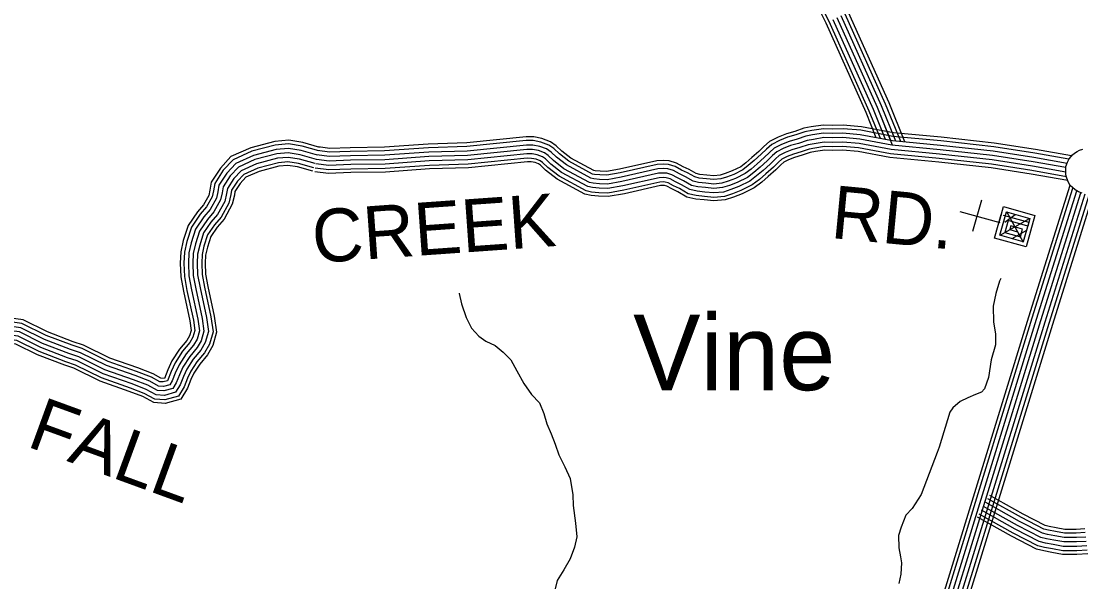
# Model space of a CAD drawing. Extents: x 1788175 to 1969470, y 584502 to 738744.
# Drawn here: x 1855547 to 1862951, y 616112 to 620035 of the extents above; entities that cross this region are included whole.
import ezdxf

# ---------------------------------------------------------------- set-up
doc = ezdxf.new("R2010")
doc.units = 0
for name, color, linetype in [('DESIGN - ROW - Right-of-Way and Easement Labels', 7, 'Continuous'), ('DESIGN - TRANSPORTATION - Text', 7, 'Continuous'), ('DESIGN - UTILITIES - Cable (Underground) with Text', 7, 'Continuous'), ('SURVEY - CENTERLINE - Preliminary Text', 7, 'Continuous'), ('SURVEY - TRANSPORTATION - Roads', 7, 'Continuous'), ('SURVEY - VEGETATION - Features with Text', 7, 'Continuous')]:
    doc.layers.add(name, color=color, linetype=linetype)

msp = doc.modelspace()

# ---------------------------------------------------------------- linework, layer by layer
at = {"layer": 'DESIGN - TRANSPORTATION - Text'}
for points in [[(1862392.2, 618233.3), (1862382.5, 618214.7), (1862356.4, 618128.7), (1862338.3, 618040.7), (1862340.2, 617928.6), (1862354.1, 617848.5), (1862354.1, 617770.5), (1862324, 617666.4), (1862305.9, 617542.4), (1862277.8, 617462.3), (1862257.8, 617440.3), (1862215.8, 617422.3), (1862161.8, 617400.3), (1862107.8, 617374.3), (1862055.8, 617330.3), (1862035.1, 617300.4)], [(1858607.3, 618131.1), (1858607.6, 618128.7), (1858623.6, 618056.7), (1858655.5, 617960.6), (1858693.4, 617886.6), (1858745.3, 617830.5), (1858793.2, 617796.5), (1858859.2, 617766.5), (1858915.1, 617718.4), (1858967, 617666.4), (1859010.9, 617588.4), (1859058.8, 617500.3), (1859112.7, 617422.2), (1859168.7, 617364.2), (1859198.6, 617290.2), (1859218.5, 617218.1), (1859250.4, 617148.1), (1859278.4, 617076), (1859304.3, 617000), (1859346.2, 616915.9), (1859382.1, 616835.9), (1859402, 616721.8), (1859403.9, 616645.7), (1859419.8, 616521.7), (1859429.7, 616427.6), (1859413.6, 616355.6), (1859381.6, 616273.5), (1859339.5, 616197.5), (1859291.5, 616121.5), (1859271.4, 616035.4)], [(1862035.1, 617300.4), (1861960.1, 617053.7), (1861946.9, 617017.1), (1861835.8, 616723.3), (1861771.4, 616626.1), (1861729.1, 616579.7), (1861694.3, 616494.7), (1861676.2, 616436.2), (1861679.6, 616351.4), (1861691.2, 616287.8), (1861696.8, 616245), (1861692.9, 616167), (1861680, 616099.9)]]:
    msp.add_lwpolyline(points, dxfattribs=at)
at = {"layer": 'DESIGN - UTILITIES - Cable (Underground) with Text'}
msp.add_line((1862256.7, 618782.9), (1862194.4, 618563.5), dxfattribs=at)
for points in [[(1862105.2, 618702.7), (1862385.3, 618625.8)], [(1862374.8, 618628.7), (1862379.7, 618627.3), (1862410.8, 618737.1), (1862630.2, 618674.8), (1862567.9, 618455.3), (1862348.5, 618517.7), (1862395.2, 618682.2), (1862399.1, 618681.1)], [(1862408.9, 618678.4), (1862587.2, 618627.7), (1862548.3, 618490.6), (1862383.7, 618537.3), (1862430.5, 618701.8), (1862595, 618655.1), (1862579.5, 618600.3), (1862442.3, 618639.2), (1862418.9, 618556.9), (1862528.7, 618525.8), (1862544.2, 618580.6), (1862461.9, 618604), (1862454.2, 618576.6), (1862509, 618561)], [(1862418.6, 618628.2), (1862491.8, 618683.3)], [(1862430.9, 618703.6), (1862548.6, 618488.3)], [(1862386.7, 618537.2), (1862592.7, 618654.6)], [(1862470.8, 618513.4), (1862568.9, 618570.4)]]:
    msp.add_lwpolyline(points, dxfattribs=at)
at = {"layer": 'SURVEY - CENTERLINE - Preliminary Text'}
for points in [[(1861091.4, 613123.9), (1861220.8, 613626.3), (1861501.6, 614431.7), (1862588.3, 617966.6), (1862876, 618887.1)], [(1861115.3, 613117.7), (1861244.5, 613619.1), (1861525.1, 614424), (1862611.9, 617959.3), (1862895.6, 618867)], [(1861145.3, 613110), (1861274.2, 613610.2), (1861554.5, 614414.4), (1862641.5, 617950.1), (1862922.1, 618848.1)], [(1861175.4, 613102.3), (1861303.9, 613601.2), (1861584, 614404.7), (1862671.1, 617940.9), (1862950.4, 618834.7)], [(1861205.4, 613094.5), (1861333.6, 613592.2), (1861613.5, 614395.1), (1862700.7, 617931.8), (1862980.4, 618826.5)], [(1861235.4, 613086.8), (1861363.3, 613583.2), (1861642.9, 614385.4), (1862730.3, 617922.6), (1863012.2, 618824.6)], [(1861260.3, 613080.4), (1861387.9, 613575.8), (1861667.4, 614377.4), (1862754.9, 617915), (1863040.2, 618827.9)]]:
    msp.add_lwpolyline(points, dxfattribs=at)
at = {"layer": 'SURVEY - TRANSPORTATION - Roads'}
for points in [[(1861550.1, 619213.9), (1861472.7, 619405.3), (1861192.7, 620031.7), (1861132.6, 620152.3)], [(1861521.2, 619219.3), (1861449.9, 619395.7), (1861170.3, 620021.1), (1861110.1, 620142)], [(1861692.5, 619192.5), (1861586.8, 619453.9), (1861304.8, 620084.6)], [(1861721.3, 619189.8), (1861610.5, 619464), (1861328.1, 620095.6)], [(1861586.3, 619207.1), (1861501.2, 619417.5), (1861220.7, 620044.9)], [(1861636, 619166.8), (1861529.7, 619429.6), (1861248.7, 620058.1)], [(1861622.5, 619200.3), (1861529.7, 619429.6), (1861248.7, 620058.1)], [(1861657.7, 619195.9), (1861558.3, 619441.8), (1861276.8, 620071.4)], [(1862868, 619069.1), (1862628.6, 619111.9), (1862342.8, 619156.4), (1861973.3, 619196.9), (1861638, 619228.9), (1861414, 619271.1), (1861289.5, 619281.7), (1861217.9, 619279.7), (1861151.8, 619281.9), (1861071.4, 619268.9), (1861022.5, 619260), (1860959.6, 619239.1), (1860901.8, 619222.6), (1860846, 619200.3), (1860790.8, 619171.5), (1860753.7, 619139.3), (1860717.5, 619103.2), (1860669.2, 619060.7), (1860626.7, 619024), (1860588.8, 618994.7), (1860525.2, 618963), (1860475.4, 618944.5), (1860435, 618931.1), (1860386.2, 618926.4), (1860334.7, 618931.8), (1860284.4, 618937.4), (1860252.9, 618944.6), (1860203, 618973.2), (1860160.6, 618993.4), (1860116.4, 619017.9), (1860069.7, 619031.6), (1860032.9, 619034.5), (1859991.6, 619031.9), (1859732.3, 618973.3), (1859638.3, 618956.8), (1859590.6, 618958.5), (1859552.6, 618962), (1859538.9, 618965.2), (1859373, 619054.9), (1859307.6, 619105.9), (1859268.4, 619143.2), (1859232.4, 619168.2), (1859178.3, 619188.9), (1859125.2, 619199), (1859076.2, 619199.1), (1858661.6, 619157.2), (1858392.7, 619149.4), (1858085.4, 619127.6), (1857846.5, 619123.8), (1857701.2, 619118.1), (1857617.4, 619129.2)], [(1862885.9, 619092.1), (1862632.9, 619137.2), (1862346.2, 619181.9), (1861976, 619222.4), (1861641.7, 619254.4), (1861417.5, 619296.6), (1861290.2, 619307.5), (1861218, 619305.5), (1861150.2, 619307.7), (1861067, 619294.3), (1861016.1, 619285), (1860952, 619263.7), (1860893.5, 619247), (1860835.3, 619223.7), (1860776.3, 619192.9), (1860736.1, 619158.2), (1860699.9, 619121.9), (1860652.3, 619080.1), (1860610.4, 619043.9), (1860575, 619016.6), (1860515, 618986.6), (1860466.8, 618968.8), (1860429.6, 618956.4), (1860386.3, 618952.2), (1860337.4, 618957.3), (1860288.8, 618962.8), (1860262.4, 618968.8), (1860215, 618996), (1860172.4, 619016.3), (1860126.3, 619041.7), (1860074.4, 619057.1), (1860033.1, 619060.3), (1859987.9, 619057.5), (1859727.2, 618998.5), (1859636.5, 618982.6), (1859592.3, 618984.2), (1859556.7, 618987.4), (1859548, 618989.4), (1859387.2, 619076.5), (1859324.4, 619125.4), (1859284.7, 619163.2), (1859244.5, 619191.1), (1859185.4, 619213.7), (1859127.7, 619224.7), (1859075, 619224.8), (1858659.9, 619182.9), (1858391.5, 619175.1), (1858084.2, 619153.3), (1857845.8, 619149.5), (1857702.4, 619143.9), (1857620.8, 619154.7)], [(1857633.6, 619152), (1857515.8, 619186), (1857415.7, 619201.3), (1857318, 619192.6), (1857150.7, 619148.8), (1857012.5, 619086.9), (1856938.5, 619007), (1856874.7, 618907.7), (1856865.1, 618851.8), (1856857, 618816.1), (1856820.6, 618750.3), (1856778, 618700.7), (1856713.2, 618605.3), (1856679.4, 618499.3), (1856661.6, 618421.9), (1856658, 618342.4), (1856661.4, 618246.5), (1856680, 618145.2), (1856724.3, 617939.4), (1856734.2, 617871.3), (1856723.2, 617833.2), (1856705, 617801), (1856653.6, 617740.3), (1856600.2, 617657.8), (1856571, 617595), (1856548.6, 617535.8)], [(1862845.5, 618978.7), (1862613.3, 619020.1), (1862330.6, 619064.2), (1861963.9, 619104.3), (1861625, 619136.7), (1861401.4, 619178.8), (1861286.8, 619188.6), (1861217.7, 619186.7), (1861157.8, 619188.7), (1861087.1, 619177.2), (1861045.6, 619169.7), (1860987, 619150.2), (1860931.9, 619134.5), (1860884.9, 619115.7), (1860843.5, 619094.1), (1860817.1, 619071.2), (1860781.1, 619035.3), (1860730.3, 618990.6), (1860685.5, 618951.9), (1860638.4, 618915.6), (1860562.2, 618877.5), (1860506.2, 618856.8), (1860454.4, 618839.5), (1860385.8, 618832.9), (1860324.7, 618839.3), (1860268.9, 618845.5), (1860218.7, 618857), (1860159.8, 618890.8), (1860118.1, 618910.7), (1860080.3, 618931.5), (1860052.7, 618939.7), (1860032.1, 618941.3), (1860004.8, 618939.6), (1859750.6, 618882.1), (1859644.8, 618863.5), (1859584.7, 618865.7), (1859537.8, 618870), (1859505.6, 618877.4), (1859321.9, 618976.8), (1859246.8, 619035.4), (1859209.5, 619070.8), (1859188.6, 619085.4), (1859152.8, 619099.1), (1859116.4, 619106), (1859080.9, 619106.1), (1858667.6, 619064.3), (1858397.4, 619056.5), (1858089.4, 619034.7), (1857849.1, 619030.8), (1857696.9, 619024.8), (1857605.2, 619037)], [(1862846.5, 619010), (1862618.4, 619050.7), (1862334.7, 619094.9), (1861967, 619135.2), (1861629.3, 619167.4), (1861405.6, 619209.6), (1861287.7, 619219.7), (1861217.7, 619217.7), (1861155.8, 619219.8), (1861081.8, 619207.8), (1861037.9, 619199.8), (1860977.9, 619179.9), (1860921.9, 619163.9), (1860871.9, 619143.9), (1860825.9, 619119.9), (1860795.9, 619093.9), (1860759.9, 619057.9), (1860709.9, 619013.9), (1860665.9, 618975.9), (1860621.9, 618942), (1860549.9, 618906), (1860495.9, 618886), (1860447.9, 618870), (1860386, 618864.1), (1860328, 618870.1), (1860274.1, 618876.1), (1860230.1, 618886.2), (1860174.2, 618918.2), (1860132.3, 618938.3), (1860092.3, 618960.3), (1860058.4, 618970.3), (1860032.4, 618972.4), (1860000.4, 618970.4), (1859744.5, 618912.5), (1859642.6, 618894.6), (1859586.6, 618896.6), (1859542.7, 618900.6), (1859516.7, 618906.7), (1859339, 619002.8), (1859267.1, 619058.9), (1859229.2, 619094.9), (1859203.2, 619113), (1859161.3, 619129), (1859119.3, 619137), (1859079.3, 619137.1), (1858665.6, 619095.3), (1858395.8, 619087.5), (1858088, 619065.7), (1857848.2, 619061.8), (1857698.3, 619055.9), (1857609.2, 619067.7)], [(1862846.5, 619010), (1862618.4, 619050.7), (1862334.7, 619094.9), (1861967, 619135.2), (1861629.3, 619167.4), (1861405.6, 619209.6), (1861287.7, 619219.7), (1861217.7, 619217.7), (1861155.8, 619219.8), (1861081.8, 619207.8), (1861037.9, 619199.8), (1860977.9, 619179.9), (1860921.9, 619163.9), (1860871.9, 619143.9), (1860825.9, 619119.9), (1860795.9, 619093.9), (1860759.9, 619057.9), (1860709.9, 619013.9), (1860665.9, 618975.9), (1860621.9, 618942), (1860549.9, 618906), (1860495.9, 618886), (1860447.9, 618870), (1860386, 618864.1), (1860328, 618870.1), (1860274.1, 618876.1), (1860230.1, 618886.2), (1860174.2, 618918.2), (1860132.3, 618938.3), (1860092.3, 618960.3), (1860058.4, 618970.3), (1860032.4, 618972.4), (1860000.4, 618970.4), (1859744.5, 618912.5), (1859642.6, 618894.6), (1859586.6, 618896.6), (1859542.7, 618900.6), (1859516.7, 618906.7), (1859339, 619002.8), (1859267.1, 619058.9), (1859229.2, 619094.9), (1859203.2, 619113), (1859161.3, 619129), (1859119.3, 619137), (1859079.3, 619137.1), (1858665.6, 619095.3), (1858395.8, 619087.5), (1858088, 619065.7), (1857848.2, 619061.8), (1857698.3, 619055.9), (1857609.2, 619067.7)], [(1862854.3, 619040.1), (1862623.5, 619081.3), (1862338.8, 619125.7), (1861970.2, 619166), (1861633.7, 619198.1), (1861409.8, 619240.3), (1861288.6, 619250.7), (1861217.8, 619248.7), (1861153.8, 619250.8), (1861076.6, 619238.4), (1861030.2, 619229.9), (1860968.7, 619209.5), (1860911.9, 619193.3), (1860859, 619172.1), (1860808.4, 619145.7), (1860774.8, 619116.6), (1860738.7, 619080.6), (1860689.5, 619037.3), (1860646.3, 619000), (1860605.3, 618968.3), (1860537.5, 618934.5), (1860485.6, 618915.3), (1860441.5, 618900.6), (1860386.1, 618895.2), (1860331.4, 618900.9), (1860279.3, 618906.8), (1860241.5, 618915.4), (1860188.6, 618945.7), (1860146.4, 618965.9), (1860104.3, 618989.1), (1860064, 619001), (1860032.6, 619003.4), (1859996, 619001.2), (1859738.4, 618942.9), (1859640.5, 618925.7), (1859588.6, 618927.6), (1859547.6, 618931.3), (1859527.8, 618935.9), (1859356, 619028.9), (1859287.4, 619082.4), (1859248.8, 619119), (1859217.8, 619140.6), (1859169.8, 619158.9), (1859122.3, 619168), (1859077.8, 619168.1), (1858663.6, 619126.3), (1858394.3, 619118.4), (1858086.7, 619096.6), (1857847.4, 619092.8), (1857699.8, 619087), (1857613.3, 619098.5)], [(1857626.4, 619127.3), (1857510.3, 619160.8), (1857414.9, 619175.4), (1857322.5, 619167.2), (1857159.2, 619124.4), (1857027.8, 619065.6), (1856958.9, 618991.2), (1856899.2, 618898.2), (1856890.4, 618846.7), (1856881.3, 618806.8), (1856841.8, 618735.5), (1856798.4, 618685.1), (1856736.5, 618594), (1856704.2, 618492.5), (1856687.2, 618418.4), (1856683.7, 618342.3), (1856687.1, 618249.3), (1856705.2, 618150.2), (1856749.6, 617944), (1856760.5, 617869.6), (1856747.1, 617823.2), (1856726.2, 617786.3), (1856674.3, 617725), (1856622.8, 617645.4), (1856594.7, 617585), (1856569.9, 617519.3)], [(1857617.8, 619097.5), (1857503.6, 619130.5), (1857413.9, 619144.2), (1857327.8, 619136.5), (1857169.6, 619095.1), (1857046.3, 619039.9), (1856983.5, 618972.1), (1856928.7, 618886.8), (1856920.8, 618840.7), (1856910.6, 618795.7), (1856867.4, 618717.7), (1856823.1, 618666.2), (1856764.7, 618580.3), (1856734.1, 618484.4), (1856718.1, 618414.2), (1856714.8, 618342.1), (1856718, 618252.7), (1856735.6, 618156.3), (1856780.1, 617949.5), (1856792.1, 617867.4), (1856775.9, 617811.1), (1856751.7, 617768.4), (1856699.2, 617706.4), (1856650, 617630.3), (1856623.3, 617573), (1856602.7, 617518.4), (1856586.1, 617491.6)], [(1857609.2, 619067.7), (1857497, 619100.2), (1857412.9, 619113), (1857333.1, 619105.9), (1857179.9, 619065.8), (1857064.7, 619014.2), (1857008.1, 618953.1), (1856958.2, 618875.3), (1856951.2, 618834.7), (1856939.8, 618784.5), (1856893, 618699.9), (1856847.7, 618647.3), (1856792.9, 618566.6), (1856764, 618476.2), (1856748.9, 618410), (1856745.8, 618342), (1856748.9, 618256.1), (1856766.1, 618162.3), (1856810.6, 617955), (1856823.8, 617865.2), (1856804.6, 617799), (1856777.3, 617750.6), (1856724.2, 617687.9), (1856677.2, 617615.3), (1856651.9, 617561), (1856630.7, 617504.7), (1856606, 617464.9)], [(1857609.2, 619067.7), (1857497, 619100.2), (1857412.9, 619113), (1857333.1, 619105.9), (1857179.9, 619065.8), (1857064.7, 619014.2), (1857008.1, 618953.1), (1856958.2, 618875.3), (1856951.2, 618834.7), (1856939.8, 618784.5), (1856893, 618699.9), (1856847.7, 618647.3), (1856792.9, 618566.6), (1856764, 618476.2), (1856748.9, 618410), (1856745.8, 618342), (1856748.9, 618256.1), (1856766.1, 618162.3), (1856810.6, 617955), (1856823.8, 617865.2), (1856804.6, 617799), (1856777.3, 617750.6), (1856724.2, 617687.9), (1856677.2, 617615.3), (1856651.9, 617561), (1856630.7, 617504.7), (1856606, 617464.9)], [(1862858.9, 618919.7), (1862604.1, 618965.2), (1862323.3, 619008.9), (1861958.2, 619048.9), (1861617.2, 619081.5), (1861393.8, 619123.6), (1861285.2, 619132.9), (1861217.5, 619131), (1861161.3, 619132.8), (1861096.5, 619122.3), (1861059.4, 619115.6), (1861003.5, 619097), (1860950, 619081.7), (1860908.2, 619065), (1860875, 619047.7), (1860855, 619030.4), (1860819.3, 618994.6), (1860766.9, 618948.6), (1860720.8, 618908.8), (1860668.2, 618868.2), (1860584.4, 618826.3), (1860524.7, 618804.2), (1860466, 618784.7), (1860385.6, 618776.9), (1860318.7, 618783.9), (1860259.6, 618790.5), (1860198.2, 618804.5), (1860133.9, 618841.4), (1860092.6, 618861.1), (1860058.7, 618879.8), (1860042.6, 618884.6), (1860031.7, 618885.4), (1860012.7, 618884.3), (1859761.6, 618827.5), (1859648.6, 618807.6), (1859581.1, 618810), (1859528.9, 618814.8), (1859485.7, 618824.8), (1859291.3, 618930), (1859210.4, 618993.1), (1859174.3, 619027.5), (1859162.4, 619035.7), (1859137.5, 619045.3), (1859111.1, 619050.3), (1859083.7, 619050.3), (1858671.2, 619008.7), (1858400.2, 619000.8), (1858091.8, 618979), (1857850.6, 618975.1), (1857694.3, 618969), (1857597.8, 618981.8)], [(1862849.5, 618946.5), (1862608.2, 618989.6), (1862326.5, 619033.5), (1861960.7, 619073.5), (1861620.6, 619106), (1861397.2, 619148.1), (1861285.9, 619157.6), (1861217.6, 619155.7), (1861159.8, 619157.6), (1861092.3, 619146.7), (1861053.3, 619139.6), (1860996.2, 619120.6), (1860942, 619105.1), (1860897.8, 619087.5), (1860861, 619068.3), (1860838.2, 619048.5), (1860802.3, 619012.7), (1860750.6, 618967.2), (1860705.1, 618927.9), (1860655, 618889.2), (1860574.6, 618849), (1860516.5, 618827.5), (1860460.9, 618809), (1860385.7, 618801.8), (1860321.4, 618808.5), (1860263.7, 618814.9), (1860207.3, 618827.8), (1860145.4, 618863.3), (1860103.9, 618883.1), (1860068.3, 618902.8), (1860047.1, 618909), (1860031.9, 618910.2), (1860009.2, 618908.8), (1859756.8, 618851.7), (1859646.9, 618832.4), (1859582.7, 618834.7), (1859532.8, 618839.3), (1859494.6, 618848.1), (1859304.9, 618950.8), (1859226.6, 619011.9), (1859189.9, 619046.7), (1859174, 619057.7), (1859144.2, 619069.1), (1859113.4, 619075), (1859082.4, 619075.1), (1858669.6, 619033.4), (1858398.9, 619025.5), (1858090.7, 619003.7), (1857850, 618999.8), (1857695.5, 618993.8), (1857601.1, 619006.3)], [(1857600.6, 619038), (1857490.3, 619069.8), (1857412, 619081.8), (1857338.5, 619075.2), (1857190.2, 619036.4), (1857083.2, 618988.5), (1857032.7, 618934), (1856987.6, 618863.9), (1856981.6, 618828.6), (1856969.1, 618773.4), (1856918.6, 618682.1), (1856872.4, 618628.4), (1856821, 618552.8), (1856794, 618468), (1856779.8, 618405.8), (1856776.8, 618341.8), (1856779.8, 618259.4), (1856796.5, 618168.4), (1856841.2, 617960.5), (1856855.4, 617863.1), (1856833.4, 617786.9), (1856802.8, 617732.8), (1856749.1, 617669.4), (1856704.4, 617600.3), (1856680.5, 617548.9), (1856658.6, 617491), (1856626, 617438.1)], [(1857592, 619008.2), (1857483.6, 619039.5), (1857411, 619050.6), (1857343.8, 619044.6), (1857200.6, 619007.1), (1857101.6, 618962.8), (1857057.3, 618914.9), (1857017.1, 618852.4), (1857012, 618822.6), (1856998.4, 618762.2), (1856944.2, 618664.3), (1856897, 618609.5), (1856849.2, 618539.1), (1856823.9, 618459.8), (1856810.6, 618401.6), (1856807.8, 618341.7), (1856810.7, 618262.8), (1856826.9, 618174.4), (1856871.7, 617966), (1856887.1, 617860.9), (1856862.2, 617774.8), (1856828.4, 617715), (1856774.1, 617650.9), (1856731.6, 617585.2), (1856709.1, 617536.9), (1856686.5, 617477.2), (1856645.9, 617411.5)], [(1857585.2, 618984.4), (1857478.3, 619015.3), (1857410.2, 619025.7), (1857348.1, 619020.1), (1857208.8, 618983.7), (1857116.3, 618942.3), (1857076.9, 618899.7), (1857040.6, 618843.3), (1857036.3, 618817.8), (1857021.7, 618753.3), (1856964.5, 618650.1), (1856916.7, 618594.5), (1856871.6, 618528.2), (1856847.8, 618453.3), (1856835.2, 618398.3), (1856832.6, 618341.5), (1856835.3, 618265.5), (1856851.1, 618179.3), (1856896, 617970.4), (1856912.3, 617859.2), (1856885.1, 617765.2), (1856848.8, 617700.8), (1856794, 617636.1), (1856753.3, 617573.3), (1856731.9, 617527.3), (1856708.8, 617466.2), (1856661.8, 617390.2)], [(1856586.1, 617491.6), (1856541.5, 617479.4), (1856507.2, 617482.2), (1856445, 617515.3), (1856342.6, 617555.2), (1856143.5, 617624.7), (1855960.9, 617715), (1855891.4, 617738.8), (1855708.9, 617808.2), (1855543.2, 617890.2), (1855399.2, 617909.6), (1855274.9, 617918.3), (1855178.9, 617942)], [(1856569.9, 617519.3), (1856538.6, 617510.8), (1856516.1, 617512.5), (1856458, 617543.6), (1856353.3, 617584.3), (1856155.6, 617653.4), (1855972.8, 617743.7), (1855901.9, 617767.9), (1855721.3, 617836.7), (1855552.4, 617920.2), (1855402.3, 617940.5), (1855279.8, 617949), (1855186.3, 617972.1)], [(1856548.6, 617535.8), (1856523.5, 617537.8), (1856468.8, 617567), (1856362.2, 617608.4), (1856165.5, 617677.1), (1855982.7, 617767.4), (1855910.7, 617792.1), (1855731.6, 617860.3), (1855560, 617945.2), (1855404.9, 617966.1), (1855283.8, 617974.5), (1855192.5, 617997)], [(1856645.9, 617411.5), (1856550.3, 617385.4), (1856480.5, 617391), (1856406.1, 617430.7), (1856310.4, 617467.9), (1856107.5, 617538.8), (1855925.1, 617628.9), (1855859.8, 617651.3), (1855671.7, 617722.9), (1855515.6, 617800.1), (1855389.7, 617817.1), (1855260.5, 617826), (1855156.6, 617851.7)], [(1856626, 617438.1), (1856547.3, 617416.8), (1856489.4, 617421.4), (1856419.1, 617458.9), (1856321.1, 617497), (1856119.5, 617567.5), (1855937, 617657.6), (1855870.3, 617680.5), (1855684.1, 617751.3), (1855524.8, 617830.1), (1855392.9, 617847.9), (1855265.3, 617856.8), (1855164.1, 617881.8)], [(1856606, 617464.9), (1856544.4, 617448.1), (1856498.3, 617451.8), (1856432.1, 617487.1), (1856331.9, 617526.1), (1856131.5, 617596.1), (1855949, 617686.3), (1855880.8, 617709.6), (1855696.5, 617779.8), (1855534, 617860.2), (1855396, 617878.8), (1855270.1, 617887.5), (1855171.5, 617911.9)], [(1856606, 617464.9), (1856544.4, 617448.1), (1856498.3, 617451.8), (1856432.1, 617487.1), (1856331.9, 617526.1), (1856131.5, 617596.1), (1855949, 617686.3), (1855880.8, 617709.6), (1855696.5, 617779.8), (1855534, 617860.2), (1855396, 617878.8), (1855270.1, 617887.5), (1855171.5, 617911.9)], [(1856661.8, 617390.2), (1856552.6, 617360.5), (1856473.4, 617366.8), (1856395.8, 617408.2), (1856301.8, 617444.8), (1856097.9, 617516), (1855915.6, 617606.1), (1855851.4, 617628), (1855661.8, 617700.2), (1855508.3, 617776.1), (1855387.2, 617792.5), (1855256.6, 617801.5), (1855150.7, 617827.7)], [(1862717.8, 616443.6), (1862682.2, 616452.5), (1862522.1, 616534.8), (1862286.2, 616666.8)], [(1862724.6, 616473.8), (1862693.2, 616481.7), (1862536.7, 616562.1), (1862301.4, 616693.8)], [(1862730.1, 616498.9), (1862702.3, 616505.9), (1862548.9, 616584.8), (1862313.9, 616716.3)], [(1862704.4, 616383), (1862660.2, 616394.1), (1862492.7, 616480.1), (1862255.9, 616612.7)], [(1862711.1, 616413.3), (1862671.2, 616423.3), (1862507.4, 616507.5), (1862271.1, 616639.7)], [(1862711.1, 616413.3), (1862671.2, 616423.3), (1862507.4, 616507.5), (1862271.1, 616639.7)], [(1862692.3, 616328.6), (1862640.4, 616341.6), (1862466.4, 616431), (1862228.7, 616564.1)], [(1862697.7, 616352.7), (1862649.2, 616364.9), (1862478.1, 616452.8), (1862240.8, 616585.6)], [(1862981.7, 616456.8), (1862919.1, 616453.1), (1862867, 616453.2), (1862836.5, 616453.2), (1862774.4, 616464.2), (1862724.6, 616473.8)], [(1862978.7, 616482.4), (1862918.4, 616478.9), (1862867, 616478.9), (1862838.8, 616478.9), (1862779, 616489.5), (1862730.1, 616498.9)], [(1862992.5, 616364.3), (1862921.8, 616360.1), (1862867, 616360.2), (1862828.3, 616360.2), (1862757.4, 616372.8), (1862704.4, 616383)], [(1862988.9, 616395.1), (1862920.9, 616391.1), (1862867, 616391.2), (1862831, 616391.2), (1862763.1, 616403.2), (1862711.1, 616413.3)], [(1862988.9, 616395.1), (1862920.9, 616391.1), (1862867, 616391.2), (1862831, 616391.2), (1862763.1, 616403.2), (1862711.1, 616413.3)], [(1862985.3, 616425.9), (1862920, 616422.1), (1862867, 616422.2), (1862833.7, 616422.2), (1862768.7, 616433.7), (1862717.8, 616443.6)], [(1862998.9, 616308.8), (1862923.4, 616304.4), (1862866.9, 616304.5), (1862823.3, 616304.5), (1862747.3, 616318), (1862692.3, 616328.6)], [(1862996.1, 616333.4), (1862922.7, 616329.1), (1862866.9, 616329.2), (1862825.5, 616329.2), (1862751.8, 616342.3), (1862697.7, 616352.7)]]:
    msp.add_lwpolyline(points, dxfattribs=at)
at = {"layer": 'SURVEY - VEGETATION - Features with Text'}
msp.add_lwpolyline([(1862960.4, 618830.7), (1862935.3, 618840.7), (1862911.6, 618854), (1862891.9, 618870), (1862876.5, 618886.1), (1862863.7, 618906.7), (1862852.4, 618937.1), (1862845.8, 618958.6), (1862845.4, 618991.9), (1862847, 619018.3), (1862857.4, 619049.4), (1862868.9, 619070.9), (1862882.4, 619088.7), (1862893.5, 619099.4), (1862907.7, 619112.2), (1862924.1, 619122.3), (1862942.4, 619131.8), (1862965.7, 619140.3)], dxfattribs=at)

# ---------------------------------------------------------------- texts
at = {"layer": 'DESIGN - ROW - Right-of-Way and Easement Labels'}
for s, rotation, p in [('CREEK', 4.05298, (1857592.2, 618341.8)), ('RD.', 354.54753, (1861197, 618518.6)), ('FALL', 339.91546, (1855576.6, 617062.6))]:
    msp.add_text(s, height=370, rotation=rotation, dxfattribs=at).set_placement(p)
at = {"layer": 'SURVEY - VEGETATION - Features with Text'}
msp.add_text('Vine', height=528, dxfattribs=at).set_placement((1859822.5, 617453))

doc.saveas('drawing.dxf')
